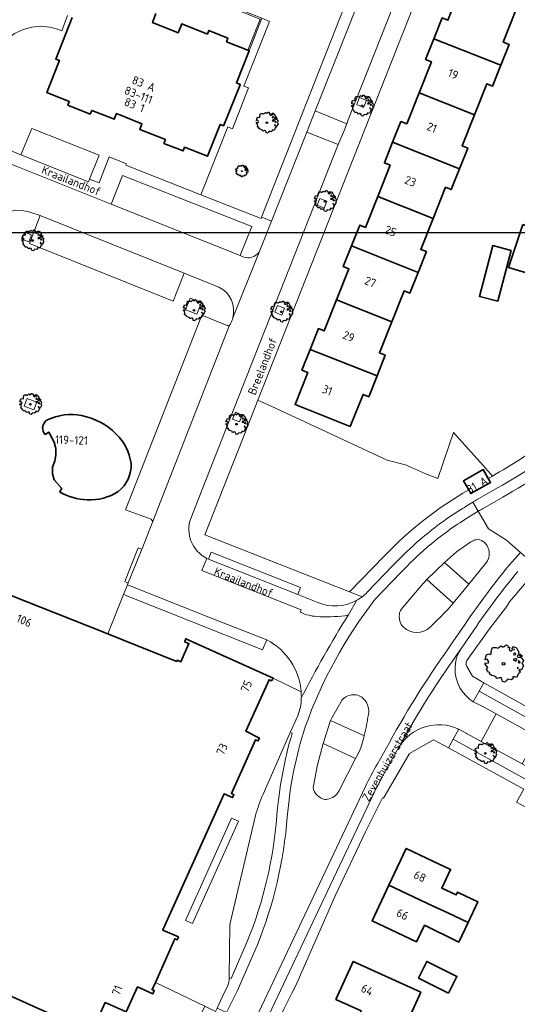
# Model space of a CAD drawing. Header units: metres. Extents: x 152391 to 157968, y 462336 to 467280.
# Tile 463 of 656: x 154193 to 154273, y 466498 to 466657. Entities that reach past the tile are written whole.
import ezdxf
from ezdxf.enums import TextEntityAlignment as Align

# ---------------------------------------------------------------- set-up
doc = ezdxf.new("R2010")
doc.units = ezdxf.units.M
doc.header["$LTSCALE"] = 0.75
doc.layers.get('0').update_dxf_attribs({"lineweight": 25})
doc.layers.get('defpoints').update_dxf_attribs({"lineweight": 25})
for name, color, linetype, lineweight in [('B-GV-GR-BOOM-S', 252, 'Continuous', 25), ('B-WE-GR-BEPLANTING_CULTUUR_HEESTERS-GV', 251, 'Continuous', 18), ('B-WE-GR-GROENVOORZIENING-GV', 251, 'Continuous', 18), ('B-WE-GR-HAAG-GV', 251, 'Continuous', 13), ('B-WE-IE-MEUBILAIR_WEGMEUBILAIR-G', 251, 'Continuous', 18), ('B-WE-IE-TERREINAFSCHEIDING_KUNSTMATIG_MUUR-GV', 251, 'Continuous', 18), ('B-WE-OG-BEBOUWING-GV', 6, 'Continuous', 35), ('B-WE-OG-BEBOUWING-T18', 1, 'Continuous', 18), ('B-WE-OG-TERREIN_CULTUURSCHEIDING-GV', 251, 'Continuous', 18), ('B-WE-OG-TOPOGRAFIE-T18', 1, 'Continuous', 18), ('B-WE-VH-VERHARDING_ASFALT-GV', 251, 'Continuous', 18), ('B-WE-VH-VERHARDING_BETON-GV', 251, 'Continuous', 18), ('B-WE-VH-VERHARDING_BETONSTRAATSTEEN-GV', 251, 'Continuous', 18), ('B-WE-VH-VERHARDING_TEGEL-GV', 251, 'Continuous', 18)]:
    doc.layers.add(name, color=color, linetype=linetype, lineweight=lineweight)
doc.styles.add('NLCS-ISO-M750-T18', font='NLCS-ISO.ttf', dxfattribs={"height": 1.35})

# ---------------------------------------------------------------- blocks, each defined once
blk = doc.blocks.new('SGR-BOOM_0_10')
at = {"linetype": 'Continuous'}
for p, q in [((-0.96, 0.21), (-0.93, 0.27)), ((-0.84, 0.23), (-0.96, 0.21)), ((-0.94, -0.02), (-0.94, 0.05)), ((-0.94, 0.05), (-0.78, 0.04)), ((-0.93, 0.27), (-0.9, 0.3)), ((-0.92, 0.33), (-0.86, 0.49)), ((-0.9, 0.3), (-0.92, 0.33)), ((-0.86, 0.49), (-0.82, 0.48)), ((-0.8, 0.19), (-0.84, 0.23)), ((-0.82, 0.48), (-0.75, 0.51)), ((-0.75, 0.1), (-0.8, 0.19)), ((-0.78, 0.04), (-0.75, 0.1)), ((-0.75, 0.51), (-0.66, 0.48)), ((-0.66, 0.48), (-0.63, 0.52)), ((-0.64, 0.61), (-0.62, 0.67)), ((-0.63, 0.52), (-0.64, 0.61)), ((-0.62, 0.67), (-0.59, 0.75)), ((-0.59, 0.75), (-0.57, 0.84)), ((-0.57, 0.84), (-0.38, 0.84)), ((-0.38, 0.84), (-0.29, 0.81)), ((-0.29, 0.81), (-0.26, 0.82)), ((-0.26, 0.82), (-0.21, 0.87)), ((-0.21, 0.87), (-0.13, 0.93)), ((-0.13, 0.93), (-0.07, 0.89)), ((-0.07, 0.89), (-0.04, 0.85)), ((-0.04, 0.85), (0.04, 0.89)), ((0.04, 0.89), (0.12, 0.96)), ((0.12, 0.96), (0.15, 0.97)), ((0.15, 0.97), (0.19, 0.95)), ((0.19, 0.95), (0.22, 0.93)), ((0.23, 0.86), (0.21, 0.84)), ((0.21, 0.84), (0.3, 0.85)), ((0.22, 0.93), (0.23, 0.86)), ((0.3, 0.83), (0.29, 0.72)), ((0.29, 0.72), (0.32, 0.7)), ((0.3, 0.85), (0.3, 0.83)), ((0.32, 0.7), (0.39, 0.65)), ((0.39, 0.65), (0.42, 0.68)), ((0.42, 0.68), (0.45, 0.72)), ((0.44, 0.79), (0.5, 0.88)), ((0.45, 0.72), (0.44, 0.79)), ((0.5, 0.88), (0.57, 0.86)), ((0.53, 0.51), (0.5, 0.49)), ((0.5, 0.49), (0.52, 0.46)), ((0.52, 0.23), (0.5, 0.19)), ((0.5, 0.19), (0.58, 0.18)), ((0.55, 0.77), (0.52, 0.75)), ((0.52, 0.75), (0.53, 0.7)), ((0.52, 0.46), (0.55, 0.47)), ((0.59, 0.26), (0.52, 0.23)), ((0.53, 0.7), (0.54, 0.7)), ((0.55, 0.55), (0.53, 0.51)), ((0.54, 0.71), (0.55, 0.77)), ((0.58, 0.55), (0.55, 0.55)), ((0.55, 0.47), (0.58, 0.44)), ((0.57, 0.86), (0.65, 0.82)), ((0.61, 0.53), (0.58, 0.55)), ((0.58, 0.44), (0.61, 0.47)), ((0.58, 0.18), (0.63, 0.14)), ((0.63, 0.26), (0.59, 0.26)), ((0.63, 0.49), (0.61, 0.53)), ((0.61, 0.47), (0.63, 0.49)), ((0.68, 0.22), (0.63, 0.26)), ((0.63, 0.14), (0.68, 0.21)), ((0.65, 0.82), (0.7, 0.71)), ((0.68, 0.21), (0.7, 0.23)), ((0.74, 0.45), (0.69, 0.39)), ((0.69, 0.39), (0.72, 0.35)), ((0.7, 0.71), (0.78, 0.59)), ((0.72, 0.35), (0.78, 0.32)), ((0.78, 0.59), (0.74, 0.45)), ((0.76, 0.1), (0.74, 0.06)), ((0.81, 0.03), (0.74, 0.06)), ((0.8, 0.13), (0.76, 0.17)), ((0.76, 0.17), (0.76, 0.13)), ((0.76, 0.13), (0.76, 0.1)), ((0.78, 0.32), (0.81, 0.33)), ((0.83, 0.11), (0.8, 0.13)), ((0.83, 0.48), (0.81, 0.46)), ((0.81, 0.46), (0.82, 0.42)), ((0.81, 0.33), (0.88, 0.32)), ((0.81, 0.03), (0.85, 0.08)), ((0.82, 0.42), (0.86, 0.39)), ((0.87, 0.48), (0.83, 0.48)), ((0.85, 0.08), (0.83, 0.11)), ((0.86, 0.41), (0.92, 0.38)), ((0.86, 0.39), (0.87, 0.41)), ((0.91, 0.43), (0.87, 0.48)), ((0.88, 0.32), (0.92, 0.29)), ((0.97, 0.4), (0.91, 0.43)), ((0.92, 0.38), (0.97, 0.4)), ((0.92, 0.29), (1.02, 0.18)), ((0.97, 0.06), (0.94, 0.02)), ((0.94, 0.02), (0.99, -0.05)), ((1.02, 0.18), (0.97, 0.06)), ((-0.87, -0.1), (-0.94, -0.02)), ((-0.81, -0.18), (-0.87, -0.1)), ((-0.87, -0.28), (-0.84, -0.24)), ((-0.76, -0.42), (-0.87, -0.28)), ((-0.84, -0.24), (-0.81, -0.18)), ((-0.7, -0.44), (-0.76, -0.42)), ((-0.72, -0.51), (-0.7, -0.44)), ((-0.62, -0.59), (-0.72, -0.51)), ((-0.51, -0.61), (-0.62, -0.59)), ((-0.38, -0.66), (-0.51, -0.61)), ((-0.38, -0.73), (-0.38, -0.66)), ((-0.31, -0.75), (-0.38, -0.73)), ((-0.23, -0.71), (-0.31, -0.75)), ((-0.11, -0.72), (-0.23, -0.71)), ((-0.09, -0.8), (-0.11, -0.72)), ((-0.07, -0.84), (-0.09, -0.8)), ((-0.05, -0.9), (-0.07, -0.84)), ((0.06, -0.94), (-0.05, -0.9)), ((0.14, -0.86), (0.06, -0.94)), ((0.2, -0.77), (0.14, -0.86)), ((0.38, -0.81), (0.2, -0.77)), ((0.47, -0.76), (0.38, -0.81)), ((0.47, -0.65), (0.47, -0.76)), ((0.58, -0.66), (0.47, -0.65)), ((0.66, -0.7), (0.58, -0.66)), ((0.72, -0.57), (0.66, -0.7)), ((0.72, -0.16), (0.7, -0.2)), ((0.7, -0.2), (0.7, -0.24)), ((0.71, -0.24), (0.75, -0.23)), ((0.75, -0.19), (0.72, -0.16)), ((0.76, -0.5), (0.72, -0.57)), ((0.75, -0.23), (0.75, -0.19)), ((0.77, -0.47), (0.76, -0.5)), ((0.83, -0.45), (0.77, -0.47)), ((0.82, -0.27), (0.78, -0.33)), ((0.78, -0.33), (0.8, -0.36)), ((0.8, -0.36), (0.84, -0.4)), ((0.89, -0.33), (0.82, -0.27)), ((0.84, -0.4), (0.83, -0.45)), ((0.93, -0.29), (0.89, -0.33)), ((0.95, -0.24), (0.93, -0.29)), ((0.97, -0.17), (0.95, -0.24)), ((1.04, -0.1), (0.97, -0.17)), ((0.99, -0.05), (1.04, -0.1))]:
    blk.add_line(p, q, dxfattribs=at)
blk.add_circle((0, 0), 0.0711, dxfattribs=at)
blk = doc.blocks.new('SGR-BOOM_21_30')
at = {"linetype": 'Continuous'}
for p, q in [((-0.37, 1.55), (-0.23, 1.65)), ((-0.23, 1.65), (-0.13, 1.58)), ((0.07, 1.58), (0.2, 1.71)), ((0.2, 1.71), (0.26, 1.73)), ((0.26, 1.73), (0.33, 1.7)), ((0.33, 1.7), (0.39, 1.65)), ((0.39, 1.65), (0.4, 1.53)), ((-1.7, 0.37), (-1.66, 0.48)), ((-1.49, 0.41), (-1.7, 0.37)), ((-1.68, -0.03), (-1.67, 0.09)), ((-1.67, 0.09), (-1.39, 0.07)), ((-1.66, 0.48), (-1.6, 0.53)), ((-1.63, 0.58), (-1.53, 0.87)), ((-1.6, 0.53), (-1.63, 0.58)), ((-1.53, 0.87), (-1.46, 0.86)), ((-1.42, 0.33), (-1.49, 0.41)), ((-1.46, 0.86), (-1.34, 0.91)), ((-1.33, 0.18), (-1.42, 0.33)), ((-1.39, 0.07), (-1.33, 0.18)), ((-1.34, 0.91), (-1.18, 0.86)), ((-1.18, 0.86), (-1.12, 0.92)), ((-1.13, 1.09), (-1.11, 1.19)), ((-1.12, 0.92), (-1.13, 1.09)), ((-1.11, 1.19), (-1.05, 1.33)), ((-1.05, 1.33), (-1.02, 1.5)), ((-1.02, 1.5), (-0.67, 1.5)), ((-0.67, 1.5), (-0.52, 1.43)), ((-0.52, 1.43), (-0.47, 1.45)), ((-0.47, 1.45), (-0.37, 1.55)), ((-0.13, 1.58), (-0.06, 1.52)), ((-0.06, 1.52), (0.07, 1.58)), ((0.4, 1.53), (0.38, 1.5)), ((0.38, 1.5), (0.53, 1.52)), ((0.54, 1.48), (0.51, 1.29)), ((0.51, 1.29), (0.57, 1.24)), ((0.53, 1.52), (0.54, 1.48)), ((0.57, 1.24), (0.69, 1.15)), ((0.69, 1.15), (0.75, 1.2)), ((0.75, 1.2), (0.8, 1.29)), ((0.79, 1.4), (0.89, 1.56)), ((0.8, 1.29), (0.79, 1.4)), ((0.89, 1.56), (1.02, 1.53)), ((0.94, 0.91), (0.89, 0.87)), ((0.89, 0.87), (0.93, 0.83)), ((0.93, 0.41), (0.89, 0.33)), ((0.89, 0.33), (1.03, 0.32)), ((0.97, 1.37), (0.93, 1.33)), ((0.93, 1.33), (0.95, 1.25)), ((0.93, 0.83), (0.98, 0.84)), ((1.05, 0.46), (0.93, 0.41)), ((0.97, 0.97), (0.94, 0.91)), ((0.95, 1.25), (0.96, 1.24)), ((0.96, 1.27), (0.97, 1.37)), ((1.03, 0.97), (0.97, 0.97)), ((0.98, 0.84), (1.03, 0.78)), ((1.02, 1.53), (1.16, 1.45)), ((1.08, 0.94), (1.03, 0.97)), ((1.03, 0.78), (1.08, 0.84)), ((1.03, 0.32), (1.11, 0.25)), ((1.11, 0.46), (1.05, 0.46)), ((1.12, 0.87), (1.08, 0.94)), ((1.08, 0.84), (1.12, 0.87)), ((1.22, 0.4), (1.11, 0.46)), ((1.11, 0.25), (1.2, 0.37)), ((1.16, 1.45), (1.25, 1.27)), ((1.2, 0.37), (1.24, 0.41)), ((1.32, 0.79), (1.23, 0.69)), ((1.23, 0.69), (1.27, 0.63)), ((1.25, 1.27), (1.38, 1.06)), ((1.27, 0.63), (1.38, 0.56)), ((1.34, 0.18), (1.31, 0.1)), ((1.43, 0.05), (1.31, 0.1)), ((1.38, 1.06), (1.32, 0.79)), ((1.36, 0.3), (1.34, 0.23)), ((1.34, 0.23), (1.34, 0.18)), ((1.43, 0.23), (1.36, 0.3)), ((1.38, 0.56), (1.44, 0.6)), ((1.47, 0.2), (1.43, 0.23)), ((1.43, 0.05), (1.51, 0.14)), ((1.47, 0.86), (1.44, 0.81)), ((1.44, 0.81), (1.46, 0.74)), ((1.44, 0.6), (1.57, 0.56)), ((1.46, 0.74), (1.53, 0.69)), ((1.54, 0.86), (1.47, 0.86)), ((1.51, 0.14), (1.47, 0.2)), ((1.53, 0.73), (1.64, 0.68)), ((1.53, 0.69), (1.54, 0.73)), ((1.62, 0.76), (1.54, 0.86)), ((1.57, 0.56), (1.64, 0.51)), ((1.73, 0.71), (1.62, 0.76)), ((1.64, 0.68), (1.73, 0.71)), ((1.64, 0.51), (1.81, 0.32)), ((1.72, 0.1), (1.67, 0.04)), ((1.67, 0.04), (1.76, -0.09)), ((1.81, 0.32), (1.72, 0.1)), ((-1.54, -0.18), (-1.68, -0.03)), ((-1.55, -0.51), (-1.49, -0.42)), ((-1.35, -0.75), (-1.55, -0.51)), ((-1.44, -0.32), (-1.54, -0.18)), ((-1.49, -0.42), (-1.44, -0.32)), ((-1.25, -0.78), (-1.35, -0.75)), ((-1.27, -0.9), (-1.25, -0.78)), ((-1.11, -1.05), (-1.27, -0.9)), ((-0.91, -1.08), (-1.11, -1.05)), ((-0.67, -1.18), (-0.91, -1.08)), ((-0.68, -1.29), (-0.67, -1.18)), ((-0.55, -1.33), (-0.68, -1.29)), ((-0.4, -1.26), (-0.55, -1.33)), ((-0.19, -1.28), (-0.4, -1.26)), ((-0.16, -1.43), (-0.19, -1.28)), ((-0.13, -1.49), (-0.16, -1.43)), ((-0.1, -1.61), (-0.13, -1.49)), ((0.25, -1.52), (0.11, -1.67)), ((0.36, -1.38), (0.25, -1.52)), ((0.68, -1.44), (0.36, -1.38)), ((0.83, -1.36), (0.68, -1.44)), ((0.84, -1.16), (0.83, -1.36)), ((1.03, -1.18), (0.84, -1.16)), ((1.18, -1.24), (1.03, -1.18)), ((1.29, -1.01), (1.18, -1.24)), ((1.29, -0.29), (1.24, -0.36)), ((1.24, -0.36), (1.25, -0.42)), ((1.26, -0.42), (1.33, -0.41)), ((1.33, -0.34), (1.29, -0.29)), ((1.36, -0.88), (1.29, -1.01)), ((1.33, -0.41), (1.33, -0.34)), ((1.37, -0.83), (1.36, -0.88)), ((1.48, -0.8), (1.37, -0.83)), ((1.46, -0.47), (1.39, -0.59)), ((1.39, -0.59), (1.43, -0.64)), ((1.43, -0.64), (1.5, -0.7)), ((1.58, -0.59), (1.46, -0.47)), ((1.5, -0.7), (1.48, -0.8)), ((1.66, -0.52), (1.58, -0.59)), ((1.68, -0.42), (1.66, -0.52)), ((1.72, -0.31), (1.68, -0.42)), ((1.84, -0.18), (1.72, -0.31)), ((1.76, -0.09), (1.84, -0.18)), ((0.11, -1.67), (-0.1, -1.61))]:
    blk.add_line(p, q, dxfattribs=at)
blk.add_circle((0, 0), 0.126, dxfattribs=at)
blk = doc.blocks.new('SGR-BOOM_50_100')
at = {"linetype": 'Continuous'}
for p, q in [((-2.59, 1.53), (-2.39, 1.61)), ((-2.39, 1.61), (-2.1, 1.53)), ((-2.1, 1.53), (-1.99, 1.64)), ((-2.01, 1.93), (-1.97, 2.11)), ((-1.99, 1.64), (-2.01, 1.93)), ((-1.97, 2.11), (-1.87, 2.37)), ((-1.87, 2.37), (-1.81, 2.66)), ((-1.81, 2.66), (-1.19, 2.66)), ((-1.19, 2.66), (-0.92, 2.55)), ((-0.92, 2.55), (-0.84, 2.58)), ((-0.84, 2.58), (-0.65, 2.75)), ((-0.65, 2.75), (-0.4, 2.93)), ((-0.4, 2.93), (-0.24, 2.81)), ((-0.24, 2.81), (-0.11, 2.69)), ((-0.11, 2.69), (0.12, 2.81)), ((0.12, 2.81), (0.36, 3.04)), ((0.36, 3.04), (0.47, 3.07)), ((0.47, 3.07), (0.59, 3.02)), ((0.59, 3.02), (0.69, 2.93)), ((0.72, 2.72), (0.67, 2.66)), ((0.67, 2.66), (0.94, 2.69)), ((0.69, 2.93), (0.72, 2.72)), ((0.96, 2.64), (0.9, 2.29)), ((0.9, 2.29), (1, 2.2)), ((0.94, 2.69), (0.96, 2.64)), ((1, 2.2), (1.23, 2.05)), ((1.23, 2.05), (1.34, 2.14)), ((1.34, 2.14), (1.42, 2.29)), ((1.4, 2.49), (1.58, 2.78)), ((1.42, 2.29), (1.4, 2.49)), ((1.58, 2.78), (1.81, 2.72)), ((1.67, 1.61), (1.58, 1.56)), ((1.73, 2.43), (1.65, 2.37)), ((1.65, 2.37), (1.69, 2.23)), ((1.73, 1.73), (1.67, 1.61)), ((1.69, 2.23), (1.71, 2.2)), ((1.71, 2.26), (1.73, 2.43)), ((1.83, 1.73), (1.73, 1.73)), ((1.81, 2.72), (2.06, 2.58)), ((1.91, 1.67), (1.83, 1.73)), ((2, 1.56), (1.91, 1.67)), ((2.06, 2.58), (2.22, 2.26)), ((2.22, 2.26), (2.45, 1.88)), ((2.45, 1.88), (2.35, 1.41)), ((-3.03, 0.65), (-2.94, 0.85)), ((-2.65, 0.74), (-3.03, 0.65)), ((-2.99, -0.05), (-2.96, 0.15)), ((-2.96, 0.15), (-2.47, 0.12)), ((-2.94, 0.85), (-2.84, 0.94)), ((-2.9, 1.03), (-2.72, 1.56)), ((-2.84, 0.94), (-2.9, 1.03)), ((-2.72, 1.56), (-2.59, 1.53)), ((-2.53, 0.59), (-2.65, 0.74)), ((-2.37, 0.33), (-2.53, 0.59)), ((-2.47, 0.12), (-2.37, 0.33)), ((1.58, 1.56), (1.65, 1.47)), ((1.65, 0.74), (1.58, 0.59)), ((1.58, 0.59), (1.83, 0.56)), ((1.65, 1.47), (1.75, 1.5)), ((1.87, 0.82), (1.65, 0.74)), ((1.75, 1.5), (1.83, 1.38)), ((1.83, 1.38), (1.91, 1.5)), ((1.83, 0.56), (1.98, 0.45)), ((1.98, 0.82), (1.87, 0.82)), ((1.91, 1.5), (2, 1.56)), ((2.16, 0.71), (1.98, 0.82)), ((1.98, 0.45), (2.14, 0.65)), ((2.14, 0.65), (2.2, 0.74)), ((2.35, 1.41), (2.18, 1.23)), ((2.18, 1.23), (2.27, 1.12)), ((2.27, 1.12), (2.45, 1)), ((2.39, 0.33), (2.33, 0.18)), ((2.55, 0.09), (2.33, 0.18)), ((2.41, 0.53), (2.39, 0.42)), ((2.39, 0.42), (2.39, 0.33)), ((2.53, 0.42), (2.41, 0.53)), ((2.45, 1), (2.56, 1.06)), ((2.62, 0.36), (2.53, 0.42)), ((2.55, 0.09), (2.68, 0.24)), ((2.62, 1.53), (2.56, 1.44)), ((2.56, 1.44), (2.6, 1.32)), ((2.56, 1.06), (2.78, 1)), ((2.6, 1.32), (2.72, 1.23)), ((2.74, 1.53), (2.62, 1.53)), ((2.68, 0.24), (2.62, 0.36)), ((2.72, 1.29), (2.91, 1.2)), ((2.72, 1.23), (2.74, 1.29)), ((2.89, 1.35), (2.74, 1.53)), ((2.78, 1), (2.91, 0.91)), ((3.07, 1.26), (2.89, 1.35)), ((2.91, 1.2), (3.07, 1.26)), ((2.91, 0.91), (3.22, 0.56)), ((3.05, 0.18), (2.97, 0.07)), ((2.97, 0.07), (3.13, -0.17)), ((3.22, 0.56), (3.05, 0.18)), ((-2.74, -0.31), (-2.99, -0.05)), ((-2.76, -0.9), (-2.65, -0.75)), ((-2.41, -1.34), (-2.76, -0.9)), ((-2.55, -0.58), (-2.74, -0.31)), ((-2.65, -0.75), (-2.55, -0.58)), ((-2.22, -1.39), (-2.41, -1.34)), ((-2.26, -1.6), (-2.22, -1.39)), ((2.29, -0.52), (2.2, -0.64)), ((2.2, -0.64), (2.22, -0.75)), ((2.25, -0.75), (2.37, -0.72)), ((2.37, -0.61), (2.29, -0.52)), ((2.41, -1.57), (2.29, -1.8)), ((2.37, -0.72), (2.37, -0.61)), ((2.43, -1.48), (2.41, -1.57)), ((2.64, -1.42), (2.43, -1.48)), ((2.6, -0.84), (2.47, -1.04)), ((2.47, -1.04), (2.53, -1.13)), ((2.53, -1.13), (2.66, -1.25)), ((2.8, -1.04), (2.6, -0.84)), ((2.66, -1.25), (2.64, -1.42)), ((2.95, -0.93), (2.8, -1.04)), ((2.99, -0.75), (2.95, -0.93)), ((3.05, -0.55), (2.99, -0.75)), ((3.28, -0.31), (3.05, -0.55)), ((3.13, -0.17), (3.28, -0.31)), ((-1.97, -1.86), (-2.26, -1.6)), ((-1.62, -1.92), (-1.97, -1.86)), ((-1.19, -2.1), (-1.62, -1.92)), ((-1.21, -2.3), (-1.19, -2.1)), ((-0.98, -2.36), (-1.21, -2.3)), ((-0.71, -2.24), (-0.98, -2.36)), ((-0.34, -2.27), (-0.71, -2.24)), ((-0.28, -2.53), (-0.34, -2.27)), ((-0.24, -2.65), (-0.28, -2.53)), ((-0.17, -2.85), (-0.24, -2.65)), ((0.2, -2.97), (-0.17, -2.85)), ((0.45, -2.71), (0.2, -2.97)), ((0.63, -2.45), (0.45, -2.71)), ((1.21, -2.56), (0.63, -2.45)), ((1.48, -2.42), (1.21, -2.56)), ((1.5, -2.07), (1.48, -2.42)), ((1.83, -2.1), (1.5, -2.07)), ((2.1, -2.21), (1.83, -2.1)), ((2.29, -1.8), (2.1, -2.21))]:
    blk.add_line(p, q, dxfattribs=at)
blk.add_circle((0, 0), 0.225, dxfattribs=at)

msp = doc.modelspace()

# ---------------------------------------------------------------- linework, layer by layer
at = {"layer": 'B-WE-GR-BEPLANTING_CULTUUR_HEESTERS-GV'}
msp.add_lwpolyline([(154192.85, 466635.27), (154203.76, 466630.91), (154203.93, 466631.33), (154205.46, 466635.18), (154194.6, 466639.51), (154193.01, 466635.65)], close=True, dxfattribs=at)
at = {"layer": 'B-WE-GR-GROENVOORZIENING-GV'}
for points in [[(154247.03, 466643.36), (154248.15, 466642.91), (154248.59, 466644.03), (154247.48, 466644.47)], [(154240.66, 466627.12), (154241.78, 466626.67), (154242.22, 466627.79), (154241.11, 466628.23)], [(154193.02, 466621.63), (154194.14, 466621.19), (154194.58, 466622.3), (154193.47, 466622.75)], [(154219.41, 466610.26), (154220.44, 466609.86), (154221.21, 466609.55), (154221.23, 466609.55), (154221.97, 466611.41), (154220.15, 466612.14)], [(154233.83, 466609.85), (154234.95, 466609.4), (154235.39, 466610.51), (154234.28, 466610.96)], [(154194.92, 466594.1), (154195.41, 466595.33), (154193.86, 466595.95), (154193.37, 466594.72)], [(154227.01, 466592.61), (154228.13, 466592.17), (154228.57, 466593.28), (154227.46, 466593.73)], [(154223.12, 466570.02), (154237.51, 466564.32), (154237.97, 466565.48), (154223.55, 466571.17)], [(154210.05, 466565.89), (154209.42, 466564.31), (154231.82, 466555.4), (154232.55, 466557), (154225.23, 466559.87), (154223.45, 466560.59)], [(154219.4, 466511.76), (154220.52, 466511.28), (154227.94, 466527.76), (154226.82, 466528.24)]]:
    msp.add_lwpolyline(points, close=True, dxfattribs=at)
at = {"layer": 'B-WE-GR-HAAG-GV'}
for points in [[(154237.51, 466564.32), (154237.97, 466565.48), (154223.55, 466571.17), (154223.12, 466570.02)], [(154225.23, 466559.87), (154223.45, 466560.59), (154210.05, 466565.89), (154209.42, 466564.31), (154231.82, 466555.4), (154232.55, 466557)], [(154219.4, 466511.76), (154220.52, 466511.28), (154227.94, 466527.76), (154226.82, 466528.24)]]:
    msp.add_lwpolyline(points, close=True, dxfattribs=at)
at = {"layer": 'B-WE-IE-MEUBILAIR_WEGMEUBILAIR-G'}
msp.add_lwpolyline([(154212.36, 466571.59), (154211.76, 466571.84), (154209.64, 466566.43), (154210.17, 466566.18)], dxfattribs=at)
at = {"layer": 'B-WE-IE-TERREINAFSCHEIDING_KUNSTMATIG_MUUR-GV'}
msp.add_lwpolyline([(154229.69, 466652.04), (154231.72, 466657.27), (154205.79, 466667.55), (154203.77, 466662.33), (154203.93, 466662.27), (154205.91, 466667.28), (154231.45, 466657.15), (154229.45, 466652.14)], close=True, dxfattribs=at)
at = {"layer": 'B-WE-OG-BEBOUWING-GV'}
for points in [[(154259.49, 466653.97), (154270.28, 466649.69), (154271.62, 466653.05), (154270.69, 466653.42), (154272.73, 466658.57), (154263.8, 466662.11), (154261.76, 466656.96), (154260.83, 466657.33)], [(154270.28, 466649.69), (154259.49, 466653.97), (154258.16, 466650.63), (154259.09, 466650.27), (154257.09, 466645.25), (154266.02, 466641.7), (154268.02, 466646.72), (154268.95, 466646.35)], [(154252.83, 466637.27), (154263.62, 466632.99), (154264.96, 466636.34), (154264.03, 466636.71), (154266.02, 466641.7), (154257.09, 466645.25), (154255.1, 466640.25), (154254.17, 466640.62)], [(154263.62, 466632.99), (154252.83, 466637.27), (154251.51, 466633.94), (154252.43, 466633.57), (154250.44, 466628.55), (154259.36, 466625), (154261.37, 466630.02), (154262.29, 466629.65)], [(154246.19, 466620.58), (154256.96, 466616.28), (154258.29, 466619.63), (154257.37, 466620), (154259.36, 466625), (154250.44, 466628.55), (154248.45, 466623.55), (154247.52, 466623.92)], [(154273.81, 466624), (154271.53, 466617.08), (154275.67, 466615.86), (154281.62, 466621.13)], [(154243.79, 466611.85), (154252.7, 466608.29), (154254.7, 466613.31), (154255.63, 466612.94), (154256.96, 466616.28), (154246.19, 466620.58), (154244.86, 466617.23), (154245.79, 466616.86)], [(154269.78, 466611.62), (154271.94, 466619.84), (154268.98, 466620.62), (154266.82, 466612.41)], [(154239.54, 466603.86), (154250.31, 466599.58), (154251.64, 466602.92), (154250.71, 466603.29), (154252.7, 466608.29), (154243.79, 466611.85), (154241.8, 466606.85), (154240.87, 466607.22)], [(154250.31, 466599.58), (154239.54, 466603.86), (154238.2, 466600.52), (154239.13, 466600.15), (154237.08, 466595), (154246, 466591.45), (154248.05, 466596.6), (154248.98, 466596.23)], [(154268.27, 466583.04), (154267.45, 466584.49), (154264.27, 466582.69), (154265.1, 466581.21), (154265.44, 466580.62), (154268.63, 466582.4)], [(154252.21, 466517.43), (154259.39, 466514.07), (154261.73, 466512.97), (154264.92, 466511.48), (154265.02, 466511.43), (154266.6, 466514.75), (154263.49, 466516.23), (154263.32, 466516.32), (154263.1, 466515.86), (154260.76, 466516.97), (154262.18, 466519.99), (154259.3, 466521.34), (154255, 466523.36)], [(154263.4, 466508.32), (154263.51, 466508.26), (154265.02, 466511.43), (154264.92, 466511.48), (154261.73, 466512.97), (154259.39, 466514.07), (154252.21, 466517.43), (154249.51, 466511.69), (154256.69, 466508.31), (154257.95, 466510.99)], [(154257.38, 466500.16), (154246.48, 466505.15), (154243.67, 466499.01), (154247.73, 466497.15), (154247.03, 466495.62), (154253.87, 466492.49)], [(154261.86, 466500.03), (154263.21, 466502.73), (154258.37, 466505.14), (154257.03, 466502.44)]]:
    msp.add_lwpolyline(points, close=True, dxfattribs=at)
for points in [[(154201.12, 466657.38), (154200.05, 466654.68), (154198.47, 466650.7), (154199.06, 466650.47), (154198.91, 466650.09), (154197.02, 466645.32), (154200.67, 466643.86), (154200.44, 466643.26), (154204.05, 466641.82), (154204.29, 466642.42), (154207.79, 466641.03), (154207.9, 466640.98), (154208.26, 466641.89), (154212.39, 466640.26), (154212.03, 466639.35), (154212.04, 466639.34), (154216.17, 466637.7), (154215.93, 466637.1), (154219.04, 466635.87), (154219.27, 466636.46), (154222.94, 466635.01), (154224.98, 466640.16), (154225.57, 466639.93), (154225.61, 466640.03), (154228.21, 466646.56), (154228.23, 466646.61), (154227.63, 466646.84), (154229.69, 466652.04), (154229.45, 466652.14), (154226.03, 466653.5), (154226.26, 466654.09), (154223.19, 466655.31), (154222.95, 466654.72), (154218.81, 466656.36), (154218.24, 466654.94), (154214.09, 466656.59), (154214.65, 466658.02)], [(154196.75, 466590.15), (154197.36, 466590.52), (154198.23, 466588.88), (154198.49, 466587.87), (154198.49, 466586.84), (154198.32, 466585.82), (154197.96, 466584.85), (154197.94, 466583.81), (154198.2, 466582.81), (154199.45, 466581.43), (154199.32, 466581.22), (154199.13, 466580.83)], [(154173.2, 466507.64), (154204.23, 466493.66), (154206.45, 466498.51), (154209.86, 466496.99), (154211.67, 466501.03), (154214.15, 466499.92), (154214.38, 466500.43), (154214.02, 466500.59), (154214.55, 466501.77), (154217.69, 466508.79), (154218.05, 466508.62), (154218.26, 466509.1), (154215.75, 466510.2), (154215.81, 466510.32), (154225.64, 466532.19), (154227.01, 466531.57), (154227.22, 466532.04), (154226.83, 466532.21), (154230.73, 466540.9), (154231.1, 466540.72), (154231.33, 466541.18), (154229.15, 466542.28), (154232.91, 466550.58), (154233.31, 466550.42), (154233.53, 466550.84), (154219.46, 466557.18), (154219.4, 466557.04), (154219.26, 466556.72), (154219.97, 466556.4), (154218.67, 466553.48), (154218.1, 466553.73), (154218.01, 466553.53), (154211.42, 466556.16), (154206.86, 466557.97), (154198.33, 466561.37), (154191.42, 466564.12)]]:
    msp.add_lwpolyline(points, dxfattribs=at)
for points in [[(154202.63, 466593.18, 0.165197), (154197.14, 466592.48)], [(154208.25, 466590.21, 0.153686), (154202.63, 466593.18)], [(154197.14, 466592.48, 0.264425), (154196.36, 466591.28)], [(154196.36, 466591.28, 0.185904), (154196.75, 466590.15)], [(154210.62, 466585.48, 0.167188), (154208.25, 466590.21)], [(154208.56, 466580.95, 0.252779), (154210.62, 466585.48)], [(154199.13, 466580.83, 0.107895), (154203.55, 466579.6)], [(154203.55, 466579.6, 0.163374), (154208.56, 466580.95)]]:
    msp.add_lwpolyline(points, format="xyb", dxfattribs=at)
at = {"layer": 'B-WE-OG-TERREIN_CULTUURSCHEIDING-GV'}
for points in [[(154199.25, 466683.04), (154186.82, 466651.77), (154186.23, 466650.31), (154183.17, 466642.59), (154184.97, 466641.88), (154188.69, 466651.32), (154189.57, 466652.78), (154190.64, 466653.89), (154191.81, 466654.8), (154193.24, 466655.49), (154194.62, 466655.85), (154196.04, 466655.98), (154197.53, 466655.86), (154198.76, 466655.52), (154199.46, 466655.25), (154200.36, 466657.73)], [(154231.72, 466657.27), (154232.99, 466656.78), (154228.82, 466646.33), (154229.59, 466646.03), (154227.02, 466639.46), (154226.22, 466639.78), (154221.87, 466628.82), (154231.6, 466624.97), (154231.68, 466625.19), (154247.6, 466665.68)], [(154231.09, 466595.69), (154229.45, 466591.54), (154229.48, 466591.53), (154222.55, 466573.94), (154245.86, 466564.77), (154251.49, 466570.52)], [(154265.1, 466581.21), (154264.27, 466582.69), (154267.45, 466584.49), (154268.27, 466583.04), (154268.95, 466583.44), (154267.44, 466585.11), (154262.66, 466590.44), (154261.96, 466588.4), (154260.11, 466583.04), (154258.3, 466583.73), (154254.91, 466585.25), (154251.97, 466586), (154233.24, 466594.69), (154231.09, 466595.69)]]:
    msp.add_lwpolyline(points, dxfattribs=at)
msp.add_lwpolyline([(154251.49, 466570.52, -0.073359), (154265.1, 466581.21)], format="xyb", dxfattribs=at)
for points in [[(154267.25, 466546.33), (154269.51, 466545.08), (154276.17, 466541.44), (154288.08, 466534.8), (154288.61, 466534.5), (154289.37, 466535.89), (154289.48, 466536.1), (154266.79, 466548.74), (154265.84, 466547.03)], [(154283.63, 466531.53), (154273.71, 466537), (154269.29, 466539.43), (154267.14, 466540.6), (154264.85, 466541.84), (154264.69, 466541.94), (154263.5, 466542.63), (154262.58, 466540.98), (154282.73, 466529.87)]]:
    msp.add_lwpolyline(points, close=True, dxfattribs=at)
at = {"layer": 'B-WE-VH-VERHARDING_ASFALT-GV'}
for points in [[(154282.28, 466589.83, -0.036077), (154269.75, 466581.52)], [(154283.32, 466588.49, -0.036151), (154270.59, 466580.04)], [(154270.59, 466580.04, 0.036151), (154283.32, 466588.49)], [(154265.78, 466579.22, 0.006797), (154263.58, 466577.87)], [(154266.48, 466579.63, 0.002122), (154265.78, 466579.22)], [(154263.58, 466577.87, 0.037165), (154257.25, 466573.19)], [(154267.33, 466578.16, 0.002759), (154266.63, 466577.75)], [(154266.63, 466577.75, -0.002759), (154267.33, 466578.16)], [(154258.36, 466571.91, -0.036938), (154264.49, 466576.43)], [(154264.49, 466576.43, 0.036938), (154258.36, 466571.91)], [(154257.25, 466573.19, 0.021919), (154252.92, 466569.04)], [(154261.21, 466569.48, -0.055709), (154265.29, 466572.71)], [(154265.29, 466572.71, -0.019513), (154265.98, 466573.07)], [(154265.98, 466573.07, -0.053421), (154266.27, 466573.16)], [(154266.27, 466573.16, -0.218842), (154267.46, 466572.88)], [(154267.46, 466572.88, -0.047407), (154267.81, 466572.55)], [(154267.81, 466572.55, -0.365198), (154267.89, 466569.37)], [(154254.14, 466567.86, -0.021766), (154258.36, 466571.91)], [(154258.36, 466571.91, 0.021766), (154254.14, 466567.86)], [(154271.7, 466569.14, 0.021026), (154264.51, 466559.54)], [(154264.51, 466559.54, -0.021026), (154271.7, 466569.14)], [(154265.92, 466558.58, -0.021103), (154273.02, 466568.06)], [(154248.74, 466564.71, -0.039141), (154247.92, 466563.96)], [(154238.72, 466542.97, -0.078558), (154249.97, 466563.53)], [(154249.97, 466563.53, 0.078558), (154238.72, 466542.97)], [(154247.92, 466563.96, -0.035543), (154247.06, 466563.39)], [(154262.62, 466562.93, -0.022465), (154260.29, 466560.45)], [(154245.66, 466561.01, 0.022119), (154238.1, 466547.64)], [(154254.13, 466559.66, -0.119292), (154253.92, 466561.19)], [(154253.92, 466561.19, -0.127319), (154254.22, 466561.92)], [(154254.6, 466559.04, -0.116298), (154254.13, 466559.66)], [(154258.87, 466559.05, -0.39105), (154254.6, 466559.04)], [(154262.57, 466556.68, 0.030269), (154252.3, 466540.44)], [(154252.3, 466540.44, -0.030269), (154262.57, 466556.68)], [(154253.79, 466539.62, -0.030218), (154263.95, 466555.68)], [(154263.95, 466555.68, 0.030218), (154253.79, 466539.62)], [(154263.14, 466554.1, -0.058215), (154263.95, 466555.68)], [(154264.69, 466547.96, -0.267669), (154263.14, 466554.1)], [(154238.1, 466547.64, -0.095686), (154237.51, 466544.78)], [(154244.47, 466546.97, -0.43811), (154247.84, 466547.77)], [(154247.84, 466547.77, -0.295757), (154248.92, 466544.99)], [(154265.84, 466547.03, -0.05658), (154264.69, 466547.96)], [(154248.92, 466544.99, -0.022371), (154248.25, 466541.6)], [(154236.62, 466541.94, 0.05093), (154234.14, 466528.61)], [(154235.83, 466528.47, -0.057), (154238.72, 466542.97)], [(154238.72, 466542.97, 0.057), (154235.83, 466528.47)], [(154253.79, 466539.62, -0.382567), (154263.5, 466542.63)], [(154247.92, 466540.33, -0.045171), (154247.36, 466538.84)], [(154248.25, 466541.6, -0.00885), (154247.92, 466540.33)], [(154250.38, 466537.03, 0.014401), (154248.44, 466533.35)], [(154248.44, 466533.35, -0.014401), (154250.38, 466537.03)], [(154249.97, 466532.61, -0.014238), (154251.86, 466536.2)], [(154240.31, 466532.33, -0.197704), (154240.04, 466533.49)], [(154241.53, 466531.37, -0.126215), (154240.31, 466532.33)], [(154244.15, 466532.63, -0.238347), (154242.3, 466531.29)], [(154242.3, 466531.29, -0.138821), (154241.53, 466531.37)], [(154234.14, 466528.61, -0.077769), (154229.38, 466508.36)], [(154230.95, 466507.7, 0.077796), (154235.83, 466528.47)], [(154235.83, 466528.47, -0.077796), (154230.95, 466507.7)], [(154226.48, 466502.48, -0.110874), (154226.17, 466501.1)]]:
    msp.add_lwpolyline(points, format="xyb", dxfattribs=at)
for points in [[(154269.75, 466581.52), (154266.48, 466579.63)], [(154270.59, 466580.04), (154267.33, 466578.16)], [(154267.33, 466578.16), (154270.59, 466580.04)], [(154264.49, 466576.43), (154266.63, 466577.75), (154265.78, 466579.22)], [(154265.78, 466579.22), (154266.63, 466577.75)], [(154271.7, 466569.14), (154273.46, 466571.13), (154271.22, 466573.1), (154268.29, 466574.91), (154266.63, 466577.75), (154264.49, 466576.43)], [(154266.63, 466577.75), (154268.29, 466574.91), (154271.22, 466573.1), (154273.46, 466571.13)], [(154274.72, 466570.01), (154273.46, 466571.13), (154271.7, 466569.14)], [(154252.92, 466569.04), (154248.74, 466564.71)], [(154254.22, 466561.92), (154254.37, 466562.1), (154257.45, 466565.72), (154258.37, 466566.74), (154261.21, 466569.48)], [(154267.89, 466569.37), (154265.12, 466565.99)], [(154249.97, 466563.53), (154254.14, 466567.86)], [(154254.14, 466567.86), (154249.97, 466563.53)], [(154265.12, 466565.99), (154262.62, 466562.93)], [(154247.06, 466563.39), (154245.69, 466561.05)], [(154245.69, 466561.05), (154245.66, 466561.01)], [(154260.29, 466560.45), (154258.87, 466559.05)], [(154264.51, 466559.54), (154262.57, 466556.68)], [(154262.57, 466556.68), (154264.51, 466559.54)], [(154263.95, 466555.68), (154265.92, 466558.58)], [(154240.04, 466533.49), (154240.73, 466536.88), (154241.6, 466540.28), (154242.83, 466543.99), (154242.99, 466544.35), (154244.47, 466546.97)], [(154263.5, 466542.63), (154264.69, 466541.94), (154264.85, 466541.84), (154267.14, 466540.6), (154269.51, 466545.08), (154267.25, 466546.33), (154265.84, 466547.03)], [(154237.51, 466544.78), (154236.29, 466542.06), (154236.62, 466541.94)], [(154252.3, 466540.44), (154250.38, 466537.03)], [(154250.38, 466537.03), (154252.3, 466540.44)], [(154247.36, 466538.84), (154246.85, 466537.85), (154244.15, 466532.63)], [(154251.86, 466536.2), (154253.79, 466539.62)], [(154230.95, 466507.7), (154227.73, 466500.34), (154226.05, 466496.9), (154230.25, 466494.9), (154248.44, 466533.35)], [(154248.44, 466533.35), (154230.25, 466494.9), (154231.78, 466494.17), (154232.87, 466496.48), (154249.97, 466532.61)], [(154226.17, 466501.1), (154225.62, 466499.96), (154224.52, 466497.63), (154226.05, 466496.9), (154227.73, 466500.34), (154230.95, 466507.7)], [(154229.38, 466508.36), (154226.77, 466502.39), (154226.48, 466502.48)]]:
    msp.add_lwpolyline(points, dxfattribs=at)
msp.add_lwpolyline([(154273.71, 466537), (154276.17, 466541.44), (154269.51, 466545.08), (154267.14, 466540.6), (154269.29, 466539.43)], close=True, dxfattribs=at)
at = {"layer": 'B-WE-VH-VERHARDING_BETON-GV'}
for points in [[(154236.62, 466541.94), (154236.29, 466542.06), (154231.92, 466532.13)], [(154230.7, 466528.69), (154226.54, 466511.11), (154226.48, 466502.48), (154226.77, 466502.39), (154229.38, 466508.36)]]:
    msp.add_lwpolyline(points, dxfattribs=at)
for points in [[(154234.14, 466528.61, -0.05093), (154236.62, 466541.94)], [(154231.92, 466532.13, 0.025802), (154230.7, 466528.69)], [(154229.38, 466508.36, 0.077769), (154234.14, 466528.61)]]:
    msp.add_lwpolyline(points, format="xyb", dxfattribs=at)
at = {"layer": 'B-WE-VH-VERHARDING_BETONSTRAATSTEEN-GV'}
for points in [[(154247.84, 466661.38), (154245.91, 466656.39), (154240.33, 466642.32), (154245.42, 466640.24), (154245.56, 466640.6), (154246.92, 466644.03), (154252.94, 466659.21)], [(154220.27, 466576.6), (154221.99, 466580.99), (154230.65, 466603), (154244.06, 466636.91), (154238.99, 466638.93), (154233.29, 466624.56), (154232.25, 466621.95), (154231.29, 466619.56), (154227.05, 466608.93)], [(154228.67, 466618.8), (154228.21, 466618.99), (154207.41, 466627.28), (154192.08, 466633.42)], [(154184.33, 466628.02), (154169.29, 466590.15), (154173.95, 466588.34), (154174.31, 466589.24), (154187.3, 466621.98), (154187.77, 466623.17), (154188.14, 466623.88), (154188.58, 466624.55), (154189.11, 466625.09), (154189.75, 466625.53), (154190.66, 466626.01), (154191.99, 466626.3), (154193.06, 466626.28), (154194.11, 466626.04), (154195.95, 466625.46), (154219.2, 466616.15), (154224.8, 466613.9)], [(154224.8, 466613.9), (154219.2, 466616.15), (154217.41, 466611.62), (154194.22, 466620.92), (154195.95, 466625.46), (154194.11, 466626.04), (154193.06, 466626.28), (154191.99, 466626.3)], [(154227.05, 466608.93), (154231.29, 466619.56)], [(154191.42, 466564.12), (154198.33, 466561.37), (154206.86, 466557.97), (154209.42, 466564.31), (154210.05, 466565.89), (154210.07, 466565.92), (154212.32, 466571.49), (154212.36, 466571.59), (154214.09, 466576.02), (154214.09, 466576.08), (154214.07, 466576.13), (154214.06, 466576.19), (154214.04, 466576.24), (154214.01, 466576.29), (154213.98, 466576.34), (154213.95, 466576.38), (154213.91, 466576.42), (154213.87, 466576.46), (154209.72, 466578), (154222.07, 466609.37), (154226.11, 466607.71)], [(154226.11, 466607.71), (154222.07, 466609.37), (154209.72, 466578), (154213.87, 466576.46), (154213.91, 466576.42), (154213.95, 466576.38), (154213.98, 466576.34), (154214.01, 466576.29), (154214.04, 466576.24), (154214.06, 466576.19), (154214.07, 466576.13), (154214.09, 466576.08), (154214.09, 466576.02), (154226.5, 466607.79)], [(154226.5, 466607.79), (154214.09, 466576.02), (154212.36, 466571.59), (154212.32, 466571.49), (154210.07, 466565.92), (154210.05, 466565.89), (154223.45, 466560.59), (154225.23, 466559.87), (154232.55, 466557)], [(154199.13, 466580.83), (154199.32, 466581.22), (154199.45, 466581.43), (154198.2, 466582.81), (154197.94, 466583.81), (154197.96, 466584.85), (154198.32, 466585.82), (154198.49, 466586.84), (154198.49, 466587.87), (154198.23, 466588.88), (154197.36, 466590.52), (154196.75, 466590.15)], [(154238.1, 466561.4), (154237.92, 466561.48), (154238.05, 466561.87), (154222.05, 466568.18), (154222.83, 466570.15)], [(154261.21, 466569.48), (154265.12, 466565.99), (154267.89, 466569.37)], [(154262.62, 466562.93), (154258.37, 466566.74), (154257.45, 466565.72), (154254.37, 466562.1), (154254.22, 466561.92)], [(154245.66, 466561.01), (154245.69, 466561.05), (154245.13, 466560.89)], [(154258.87, 466559.05), (154260.29, 466560.45)], [(154244.47, 466546.97), (154242.99, 466544.35), (154242.83, 466543.99), (154247.91, 466541.67), (154248.25, 466541.6)], [(154244.15, 466532.63), (154246.85, 466537.85), (154241.6, 466540.28), (154240.73, 466536.88), (154240.04, 466533.49)]]:
    msp.add_lwpolyline(points, dxfattribs=at)
for points in [[(154240.33, 466642.32), (154238.99, 466638.93), (154244.06, 466636.91), (154244.54, 466638.03), (154244.94, 466639.03), (154245.42, 466640.24)], [(154228.21, 466618.99), (154228.28, 466619.17), (154230.11, 466623.68), (154209.25, 466631.94), (154207.41, 466627.28)], [(154219.2, 466616.15), (154195.95, 466625.46), (154194.22, 466620.92), (154217.41, 466611.62)], [(154193.02, 466621.63), (154193.47, 466622.75), (154194.58, 466622.3), (154194.14, 466621.19)], [(154220.44, 466609.86), (154219.41, 466610.26), (154220.15, 466612.14), (154221.97, 466611.41), (154221.23, 466609.55), (154221.21, 466609.55)], [(154194.92, 466594.1), (154193.37, 466594.72), (154193.86, 466595.95), (154195.41, 466595.33)]]:
    msp.add_lwpolyline(points, close=True, dxfattribs=at)
for points in [[(154231.29, 466619.56, -0.346341), (154228.67, 466618.8)], [(154224.8, 466613.9, -0.358502), (154227.05, 466608.93)], [(154227.05, 466608.93, 0.358502), (154224.8, 466613.9)], [(154227.05, 466608.93, -0.058339), (154226.69, 466608)], [(154226.69, 466608, 0.058339), (154227.05, 466608.93)], [(154226.11, 466607.71, 0.190458), (154226.5, 466607.79)], [(154226.5, 466607.79, -0.190458), (154226.11, 466607.71)], [(154226.69, 466608, -0.132136), (154226.5, 466607.79)], [(154226.5, 466607.79, 0.132136), (154226.69, 466608)], [(154197.14, 466592.48, -0.165197), (154202.63, 466593.18)], [(154202.63, 466593.18, -0.153686), (154208.25, 466590.21)], [(154196.36, 466591.28, -0.264425), (154197.14, 466592.48)], [(154196.75, 466590.15, -0.185904), (154196.36, 466591.28)], [(154208.25, 466590.21, -0.167188), (154210.62, 466585.48)], [(154210.62, 466585.48, -0.252779), (154208.56, 466580.95)], [(154203.55, 466579.6, -0.107895), (154199.13, 466580.83)], [(154208.56, 466580.95, -0.163374), (154203.55, 466579.6)], [(154222.83, 466570.15, -0.376757), (154220.27, 466576.6)], [(154265.29, 466572.71, 0.055709), (154261.21, 466569.48)], [(154265.98, 466573.07, 0.019513), (154265.29, 466572.71)], [(154266.27, 466573.16, 0.053421), (154265.98, 466573.07)], [(154267.46, 466572.88, 0.218842), (154266.27, 466573.16)], [(154267.81, 466572.55, 0.047407), (154267.46, 466572.88)], [(154267.89, 466569.37, 0.365198), (154267.81, 466572.55)], [(154260.29, 466560.45, 0.022465), (154262.62, 466562.93)], [(154240.53, 466560.78, -0.084292), (154238.1, 466561.4)], [(154238.1, 466547.64, -0.022119), (154245.66, 466561.01)], [(154253.92, 466561.19, 0.119292), (154254.13, 466559.66)], [(154254.22, 466561.92, 0.127319), (154253.92, 466561.19)], [(154245.13, 466560.89, -0.043922), (154240.53, 466560.78)], [(154254.13, 466559.66, 0.116298), (154254.6, 466559.04)], [(154254.6, 466559.04, 0.39105), (154258.87, 466559.05)], [(154232.55, 466557, -0.260326), (154238.07, 466548.62)], [(154238.07, 466548.62, -0.023457), (154238.1, 466547.64)], [(154247.84, 466547.77, 0.43811), (154244.47, 466546.97)], [(154248.92, 466544.99, 0.295757), (154247.84, 466547.77)], [(154248.25, 466541.6, 0.022371), (154248.92, 466544.99)], [(154240.04, 466533.49, 0.197704), (154240.31, 466532.33)], [(154240.31, 466532.33, 0.126215), (154241.53, 466531.37)], [(154242.3, 466531.29, 0.238347), (154244.15, 466532.63)], [(154241.53, 466531.37, 0.138821), (154242.3, 466531.29)]]:
    msp.add_lwpolyline(points, format="xyb", dxfattribs=at)
at = {"layer": 'B-WE-VH-VERHARDING_TEGEL-GV'}
for points in [[(154267.72, 466705.05), (154266.96, 466702.25), (154265.48, 466697.19), (154265.3, 466696.61), (154262.42, 466687.48), (154260.05, 466679.97), (154259.46, 466678.14), (154257.16, 466671.02), (154256.59, 466669.3), (154255.58, 466666.38), (154255.46, 466666.07), (154253.91, 466661.77), (154253.43, 466660.49), (154252.94, 466659.21), (154246.92, 466644.03), (154245.56, 466640.6), (154245.42, 466640.24), (154244.94, 466639.03), (154244.54, 466638.03), (154244.06, 466636.91), (154230.65, 466603), (154221.99, 466580.99), (154220.27, 466576.6)], [(154247.92, 466563.96), (154245.86, 466564.77), (154222.55, 466573.94), (154229.48, 466591.53), (154229.45, 466591.54), (154231.09, 466595.69), (154257.02, 466661.3), (154258.33, 466665.08), (154259.28, 466667.83), (154261.48, 466674.39), (154262.69, 466678.14), (154265.58, 466687.35), (154269.29, 466699.33), (154269.76, 466700.93)], [(154258.96, 466700.71), (154258.71, 466699.91), (154258.24, 466698.35), (154258.27, 466698.33), (154249.36, 466670.52), (154248.63, 466668.45), (154248.5, 466668.09), (154247.6, 466665.68), (154231.68, 466625.19), (154232.02, 466625.06), (154233.29, 466624.56), (154238.99, 466638.93), (154240.33, 466642.32), (154245.91, 466656.39), (154247.84, 466661.38), (154249.33, 466665.33), (154250.25, 466667.88), (154250.76, 466669.3), (154251.97, 466672.85), (154254.27, 466679.9)], [(154231.29, 466619.56), (154232.25, 466621.95), (154233.29, 466624.56), (154232.02, 466625.06), (154231.68, 466625.19), (154231.6, 466624.97), (154221.87, 466628.82), (154209.78, 466633.59), (154209.87, 466633.82), (154207.12, 466634.91), (154205.46, 466630.73), (154203.93, 466631.33), (154203.76, 466630.91), (154192.85, 466635.27), (154188.54, 466637), (154188.45, 466637.02), (154188.6, 466637.4), (154184.24, 466639.12), (154183.93, 466639.25), (154184.97, 466641.88), (154183.17, 466642.59), (154186.23, 466650.31), (154181.85, 466651.06), (154179.38, 466644.82)], [(154179.38, 466644.82), (154180.46, 466644.39), (154178.29, 466638.93), (154192.08, 466633.42), (154207.41, 466627.28), (154209.25, 466631.94), (154230.11, 466623.68), (154228.28, 466619.17), (154228.21, 466618.99), (154228.67, 466618.8)], [(154264.8, 466553.66), (154268.48, 466558.81), (154271.18, 466562.36), (154271.7, 466563.15), (154274.71, 466566.72), (154275.8, 466568.02), (154279.61, 466572.44), (154283.77, 466576.96), (154291.97, 466585), (154304.32, 466595.42)], [(154268.95, 466583.44), (154268.27, 466583.04), (154268.63, 466582.4), (154265.44, 466580.62), (154265.1, 466581.21)], [(154266.48, 466579.63), (154269.75, 466581.52)], [(154222.83, 466570.15), (154223.12, 466570.02), (154223.55, 466571.17), (154237.97, 466565.48), (154237.51, 466564.32), (154240.77, 466563.02)], [(154251.49, 466570.52), (154245.86, 466564.77), (154247.92, 466563.96)], [(154223.12, 466570.02), (154222.83, 466570.15), (154222.05, 466568.18), (154238.05, 466561.87), (154237.92, 466561.48), (154238.1, 466561.4)], [(154240.77, 466563.02), (154237.51, 466564.32), (154223.12, 466570.02)], [(154248.74, 466564.71), (154252.92, 466569.04)], [(154232.55, 466557), (154231.82, 466555.4), (154209.42, 466564.31), (154206.86, 466557.97), (154211.42, 466556.16)], [(154245.13, 466560.89), (154245.69, 466561.05), (154247.06, 466563.39)], [(154265.92, 466558.58), (154263.95, 466555.68)], [(154211.42, 466556.16), (154218.01, 466553.53), (154218.1, 466553.73), (154218.67, 466553.48), (154219.97, 466556.4), (154219.26, 466556.72), (154219.4, 466557.04), (154219.46, 466557.18), (154233.53, 466550.84), (154238.07, 466548.62)], [(154265.84, 466547.03), (154266.79, 466548.74), (154267.55, 466550.1), (154265.72, 466551.13), (154264.82, 466552.74)], [(154238.07, 466548.62), (154233.53, 466550.84), (154233.31, 466550.42), (154232.91, 466550.58), (154229.15, 466542.28), (154231.33, 466541.18), (154231.1, 466540.72), (154230.73, 466540.9), (154226.83, 466532.21), (154227.22, 466532.04), (154227.01, 466531.57), (154225.64, 466532.19), (154215.81, 466510.32), (154215.75, 466510.2), (154218.26, 466509.1), (154218.05, 466508.62), (154217.69, 466508.79), (154214.55, 466501.77)], [(154300.05, 466531.97), (154267.55, 466550.1), (154266.79, 466548.74), (154289.48, 466536.1)], [(154231.92, 466532.13), (154236.29, 466542.06), (154237.51, 466544.78)], [(154248.25, 466541.6), (154247.91, 466541.67), (154242.83, 466543.99), (154241.6, 466540.28), (154246.85, 466537.85), (154247.36, 466538.84)], [(154201.25, 466426.73), (154203.06, 466430.82), (154216.69, 466457.63), (154216.57, 466457.76), (154218.17, 466461.21), (154224.48, 466474.83), (154224.67, 466474.69), (154233.12, 466492.81), (154235.33, 466497.54), (154236.55, 466500), (154237.19, 466501.28), (154243.57, 466515.73), (154248.46, 466526.04), (154251.2, 466531.53), (154251.38, 466531.45), (154255.57, 466538.66), (154259.43, 466540.88), (154261.82, 466539.57), (154262.58, 466540.98), (154263.5, 466542.63)], [(154282.73, 466529.87), (154262.58, 466540.98), (154261.82, 466539.57), (154273.98, 466532.93), (154272.83, 466530.83), (154274.43, 466529.95)], [(154253.79, 466539.62), (154251.86, 466536.2)], [(154249.97, 466532.61), (154232.87, 466496.48), (154231.78, 466494.17), (154231.51, 466493.59), (154227.48, 466485.03), (154222.52, 466474.52), (154214.82, 466458.27), (154189.6, 466404.8), (154187.92, 466401.09), (154187.37, 466399.72), (154187.03, 466398.71), (154185.99, 466394.54), (154184.39, 466388.53), (154186.71, 466387.91), (154187.87, 466392.93), (154187.4, 466393.14), (154187.9, 466395.12), (154188.93, 466398.94), (154189.07, 466399.33), (154189.77, 466401.24), (154191.98, 466405.84), (154201.25, 466426.73)], [(154226.48, 466502.48), (154226.54, 466511.11), (154230.7, 466528.69)], [(154214.55, 466501.77), (154222.54, 466497.93), (154224.26, 466497.09), (154224.52, 466497.63), (154225.62, 466499.96), (154226.17, 466501.1)]]:
    msp.add_lwpolyline(points, dxfattribs=at)
for points in [[(154247.03, 466643.36), (154247.48, 466644.47), (154248.59, 466644.03), (154248.15, 466642.91)], [(154240.66, 466627.12), (154241.11, 466628.23), (154242.22, 466627.79), (154241.78, 466626.67)], [(154233.83, 466609.85), (154234.28, 466610.96), (154235.39, 466610.51), (154234.95, 466609.4)], [(154227.01, 466592.61), (154227.46, 466593.73), (154228.57, 466593.28), (154228.13, 466592.17)], [(154258.37, 466566.74), (154262.62, 466562.93), (154265.12, 466565.99), (154261.21, 466569.48)], [(154219.4, 466511.76), (154226.82, 466528.24), (154227.94, 466527.76), (154220.52, 466511.28)], [(154204.23, 466493.66), (154217.56, 466487.66), (154217.57, 466487.65), (154222.54, 466497.93), (154214.55, 466501.77), (154214.02, 466500.59), (154214.38, 466500.43), (154214.15, 466499.92), (154211.67, 466501.03), (154209.86, 466496.99), (154206.45, 466498.51)]]:
    msp.add_lwpolyline(points, close=True, dxfattribs=at)
for points in [[(154228.67, 466618.8, 0.346341), (154231.29, 466619.56)], [(154269.75, 466581.52, 0.036077), (154282.28, 466589.83)], [(154277.84, 466589.08, -0.020753), (154268.95, 466583.44)], [(154265.1, 466581.21, 0.073359), (154251.49, 466570.52)], [(154263.58, 466577.87, -0.006797), (154265.78, 466579.22)], [(154265.78, 466579.22, -0.002122), (154266.48, 466579.63)], [(154257.25, 466573.19, -0.037165), (154263.58, 466577.87)], [(154220.27, 466576.6, 0.376757), (154222.83, 466570.15)], [(154252.92, 466569.04, -0.021919), (154257.25, 466573.19)], [(154273.02, 466568.06, 0.021103), (154265.92, 466558.58)], [(154247.92, 466563.96, 0.039141), (154248.74, 466564.71)], [(154240.77, 466563.02, 0.231809), (154247.06, 466563.39)], [(154247.06, 466563.39, -0.231809), (154240.77, 466563.02)], [(154247.06, 466563.39, 0.035543), (154247.92, 466563.96)], [(154238.1, 466561.4, 0.084292), (154240.53, 466560.78)], [(154240.53, 466560.78, 0.043922), (154245.13, 466560.89)], [(154238.07, 466548.62, 0.260326), (154232.55, 466557)], [(154263.95, 466555.68, 0.058215), (154263.14, 466554.1)], [(154263.14, 466554.1, 0.267669), (154264.69, 466547.96)], [(154264.82, 466552.74, -0.273912), (154264.8, 466553.66)], [(154238.1, 466547.64, 0.023457), (154238.07, 466548.62)], [(154237.51, 466544.78, 0.095686), (154238.1, 466547.64)], [(154264.69, 466547.96, 0.05658), (154265.84, 466547.03)], [(154263.5, 466542.63, 0.382567), (154253.79, 466539.62)], [(154247.36, 466538.84, 0.045171), (154247.92, 466540.33)], [(154247.92, 466540.33, 0.00885), (154248.25, 466541.6)], [(154251.86, 466536.2, 0.014238), (154249.97, 466532.61)], [(154230.7, 466528.69, -0.025802), (154231.92, 466532.13)], [(154226.17, 466501.1, 0.110874), (154226.48, 466502.48)]]:
    msp.add_lwpolyline(points, format="xyb", dxfattribs=at)
at = {"layer": 'defpoints', "flags": 128}
msp.add_lwpolyline([(154354.23, 466622.68), (153766.23, 466622.68), (153766.23, 465969.43), (153876.91, 465969.43), (153876.91, 465974.64), (154204.23, 465974.64), (154204.23, 466273.18), (154210.34, 466273.18), (154210.34, 466287.79), (154354.23, 466287.79)], close=True, dxfattribs=at)

# ---------------------------------------------------------------- block references
at = {"layer": 'B-GV-GR-BOOM-S', "transparency": 33554559}
for name, p in [('SGR-BOOM_21_30', (154247.9, 466643.15)), ('SGR-BOOM_21_30', (154232.53, 466640.42)), ('SGR-BOOM_0_10', (154228.48, 466632.61)), ('SGR-BOOM_21_30', (154241.92, 466627.76)), ('SGR-BOOM_21_30', (154194.72, 466621.43)), ('SGR-BOOM_21_30', (154220.77, 466610.16)), ('SGR-BOOM_21_30', (154234.89, 466609.93)), ('SGR-BOOM_21_30', (154194.38, 466595.02)), ('SGR-BOOM_21_30', (154227.64, 466591.81)), ('SGR-BOOM_50_100', (154270.73, 466553.14)), ('SGR-BOOM_21_30', (154267.8, 466538.7))]:
    msp.add_blockref(name, p, dxfattribs=at)

# ---------------------------------------------------------------- texts
at = {"layer": 'B-WE-OG-BEBOUWING-T18', "style": 'NLCS-ISO-M750-T18'}
for s, rotation, p in [('19', 338.3, (154262.6, 466648.28)), ('83 A', 338.3, (154212.67, 466646.71)), ('83-111', 338.3, (154211.84, 466644.9)), ('83 1', 338.3, (154211.18, 466643.29)), ('21', 338.3, (154259.17, 466639.66)), ('23', 338.3, (154255.71, 466630.99)), ('25', 338.3, (154252.51, 466622.95)), ('27', 338.3, (154249.24, 466614.74)), ('29', 338.3, (154245.75, 466605.96)), ('31', 338.3, (154242.3, 466597.29)), ('119-121', 357.9, (154201.02, 466589.24)), ('81 A', 29.2, (154266.43, 466581.99)), ('106', 335.8, (154193.39, 466560.1)), ('75', 65.8, (154229.24, 466549.53)), ('73', 65.8, (154225.3, 466539.38)), ('68', 334.8, (154257.23, 466518.86)), ('66', 334.8, (154254.42, 466512.73)), ('71', 70.2, (154208.39, 466500.48)), ('64', 335.2, (154248.73, 466500.55))]:
    msp.add_text(s, height=1.35, rotation=rotation, dxfattribs=at).set_placement(p, align=Align.MIDDLE)
at = {"layer": 'B-WE-OG-TOPOGRAFIE-T18', "style": 'NLCS-ISO-M750-T18'}
for s, rotation, p in [('Kraailandhof', 338.5, (154200.98, 466631.09)), ('Breelandhof', 68.4, (154231.83, 466601.15)), ('Kraailandhof', 338.4, (154228.81, 466566.31)), ('Zevenhuizerstraat', 59.9, (154251.99, 466537.37))]:
    msp.add_text(s, height=1.35, rotation=rotation, dxfattribs=at).set_placement(p, align=Align.MIDDLE)

doc.saveas('drawing.dxf')
